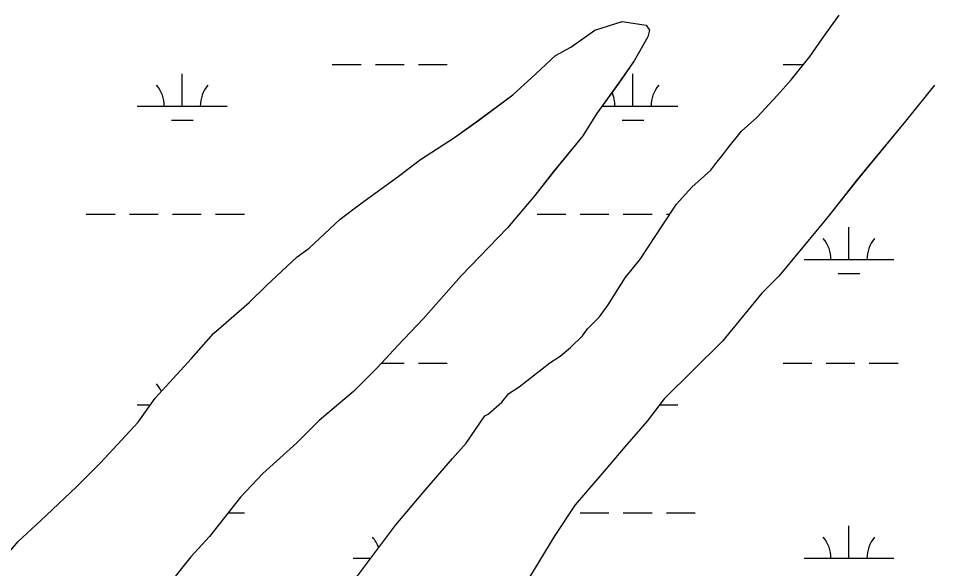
# Model space of a CAD drawing. Extents: x 3161564 to 3199464, y 849354 to 874788.
# Drawn here: x 3193536 to 3194556, y 862312 to 862925 of the extents above; entities that cross this region are included whole.
import ezdxf

# ---------------------------------------------------------------- set-up
doc = ezdxf.new("R2010")
doc.units = 0
for name, color, linetype in [('V-SITE-VEGE', 7, 'Continuous'), ('V-TOPO-SHOR', 7, 'Continuous'), ('V-WETL-SWMP', 7, 'Continuous')]:
    doc.layers.add(name, color=color, linetype=linetype)

msp = doc.modelspace()

# ---------------------------------------------------------------- linework, layer by layer
at = {"layer": 'V-SITE-VEGE'}
for p, q in [((3194177.9, 862912.4), (3194208.4, 862921.9)), ((3194208.4, 862921.9), (3194235, 862918)), ((3194430.9, 862902.5), (3194449.9, 862929.1)), ((3194151.3, 862893.5), (3194177.9, 862912.4)), ((3194235, 862918), (3194238.8, 862912.3)), ((3194238.8, 862912.3), (3194236.9, 862904.7)), ((3194236.9, 862904.7), (3194221.6, 862878.1)), ((3194417.5, 862883.5), (3194430.9, 862902.5)), ((3194134.1, 862884), (3194151.3, 862893.5)), ((3194107.5, 862859.3), (3194134.1, 862884)), ((3194396.6, 862856.9), (3194417.5, 862883.5)), ((3194221.6, 862878.1), (3194204.5, 862853.4)), ((3194086.5, 862840.3), (3194107.5, 862859.3)), ((3194204.5, 862853.4), (3194179.7, 862819.2)), ((3194381.3, 862839.8), (3194396.6, 862856.9)), ((3194556.3, 862850.9), (3194523.9, 862811)), ((3194048.4, 862811.8), (3194086.5, 862840.3)), ((3194358.4, 862815.1), (3194381.3, 862839.8)), ((3194179.7, 862819.2), (3194164.4, 862794.5)), ((3194021.8, 862792.9), (3194048.4, 862811.8)), ((3194341.3, 862799.9), (3194358.4, 862815.1)), ((3194523.9, 862811), (3194470.6, 862746.5)), ((3194326.1, 862780.9), (3194341.3, 862799.9)), ((3193983.7, 862768.2), (3194021.8, 862792.9)), ((3194164.4, 862794.5), (3194132, 862754.6)), ((3194320.3, 862773.3), (3194326.1, 862780.9)), ((3193958.9, 862749.2), (3193983.7, 862768.2)), ((3194312.7, 862763.9), (3194320.3, 862773.3)), ((3194307, 862756.3), (3194312.7, 862763.9)), ((3193917, 862718.9), (3193958.9, 862749.2)), ((3194132, 862754.6), (3194111, 862728.1)), ((3194286, 862737.3), (3194307, 862756.3)), ((3194268.9, 862718.3), (3194286, 862737.3)), ((3194470.6, 862746.5), (3194436.2, 862702.8)), ((3194111, 862728.1), (3194080.6, 862692)), ((3193894.2, 862701.8), (3193917, 862718.9)), ((3194253.6, 862695.5), (3194268.9, 862718.3)), ((3193859.9, 862669.5), (3193894.2, 862701.8)), ((3194436.2, 862702.8), (3194382.9, 862638.2)), ((3194080.6, 862692), (3194029.1, 862638.8)), ((3194228.9, 862657.5), (3194253.6, 862695.5)), ((3193846.6, 862660), (3193859.9, 862669.5)), ((3193812.3, 862627.7), (3193846.6, 862660)), ((3194211.7, 862636.6), (3194228.9, 862657.5)), ((3194029.1, 862638.8), (3193987.2, 862591.3)), ((3194192.6, 862606.2), (3194211.7, 862636.6)), ((3194382.9, 862638.2), (3194363.8, 862619.2)), ((3193793.2, 862608.8), (3193812.3, 862627.7)), ((3194363.8, 862619.2), (3194320, 862566)), ((3193753.2, 862574.6), (3193793.2, 862608.8)), ((3194183.1, 862592.9), (3194192.6, 862606.2)), ((3193987.2, 862591.3), (3193958.6, 862560.9)), ((3194169.8, 862579.6), (3194183.1, 862592.9)), ((3193728.4, 862546.1), (3193753.2, 862574.6)), ((3194164, 862572), (3194169.8, 862579.6)), ((3194150.7, 862558.7), (3194164, 862572)), ((3194320, 862566), (3194255.2, 862501.5)), ((3193958.6, 862560.9), (3193935.7, 862536.2)), ((3194139.3, 862549.2), (3194150.7, 862558.7)), ((3193688.4, 862502.4), (3193728.4, 862546.1)), ((3194127.8, 862541.6), (3194139.3, 862549.2)), ((3193935.7, 862536.2), (3193909.1, 862509.7)), ((3194093.6, 862515.1), (3194127.8, 862541.6)), ((3194082.1, 862507.5), (3194093.6, 862515.1)), ((3193669.4, 862475.8), (3193688.4, 862502.4)), ((3193909.1, 862509.7), (3193871, 862477.4)), ((3194074.5, 862498), (3194082.1, 862507.5)), ((3194059.3, 862484.7), (3194074.5, 862498)), ((3194255.2, 862501.5), (3194236.2, 862476.8)), ((3194034.5, 862452.4), (3194055.5, 862482.8)), ((3194055.5, 862482.8), (3194059.3, 862484.7)), ((3193627.4, 862430.3), (3193669.4, 862475.8)), ((3193871, 862477.4), (3193846.2, 862452.7)), ((3194236.2, 862476.8), (3194211.4, 862448.3)), ((3193846.2, 862452.7), (3193808.1, 862418.5)), ((3194019.3, 862435.3), (3194034.5, 862452.4)), ((3194211.4, 862448.3), (3194190.4, 862423.6)), ((3193986.9, 862397.3), (3194019.3, 862435.3)), ((3193600.8, 862403.7), (3193627.4, 862430.3)), ((3194190.4, 862423.6), (3194156.1, 862383.7)), ((3193808.1, 862418.5), (3193783.3, 862392)), ((3193560.8, 862365.7), (3193600.8, 862403.7)), ((3193783.3, 862392), (3193749, 862348.3)), ((3193956.4, 862361.2), (3193986.9, 862397.3)), ((3194156.1, 862383.7), (3194133.2, 862349.5)), ((3193536, 862342.9), (3193560.8, 862365.7)), ((3193910.6, 862300.4), (3193956.4, 862361.2)), ((3194133.2, 862349.5), (3194098.9, 862292.5)), ((3193513.1, 862316.3), (3193536, 862342.9)), ((3193749, 862348.3), (3193728.1, 862325.5)), ((3193728.1, 862325.5), (3193697.6, 862287.5))]:
    msp.add_line(p, q, dxfattribs=at)
at = {"layer": 'V-TOPO-SHOR'}
for p, q in [((3194177.9, 862912.4), (3194208.4, 862921.9)), ((3194208.4, 862921.9), (3194235, 862918)), ((3194430.9, 862902.5), (3194449.9, 862929.1)), ((3194151.3, 862893.5), (3194177.9, 862912.4)), ((3194235, 862918), (3194238.8, 862912.3)), ((3194238.8, 862912.3), (3194236.9, 862904.7)), ((3194236.9, 862904.7), (3194221.6, 862878.1)), ((3194417.5, 862883.5), (3194430.9, 862902.5)), ((3194134.1, 862884), (3194151.3, 862893.5)), ((3194107.5, 862859.3), (3194134.1, 862884)), ((3194396.6, 862856.9), (3194417.5, 862883.5)), ((3194221.6, 862878.1), (3194204.4, 862853.4)), ((3194086.5, 862840.3), (3194107.5, 862859.3)), ((3194204.4, 862853.4), (3194179.7, 862819.2)), ((3194381.3, 862839.8), (3194396.6, 862856.9)), ((3194556.3, 862850.9), (3194523.9, 862811.1)), ((3194048.4, 862811.9), (3194086.5, 862840.3)), ((3194358.4, 862815.1), (3194381.3, 862839.8)), ((3194179.7, 862819.2), (3194164.4, 862794.5)), ((3194021.8, 862792.9), (3194048.4, 862811.9)), ((3194341.3, 862799.9), (3194358.4, 862815.1)), ((3194523.9, 862811.1), (3194470.5, 862746.5)), ((3194326.1, 862781), (3194341.3, 862799.9)), ((3193983.7, 862768.2), (3194021.8, 862792.9)), ((3194164.4, 862794.5), (3194132, 862754.7)), ((3194320.3, 862773.4), (3194326.1, 862781)), ((3193958.9, 862749.2), (3193983.7, 862768.2)), ((3194312.7, 862763.9), (3194320.3, 862773.4)), ((3194307, 862756.3), (3194312.7, 862763.9)), ((3193917, 862718.9), (3193958.9, 862749.2)), ((3194132, 862754.7), (3194111, 862728.1)), ((3194286, 862737.3), (3194307, 862756.3)), ((3194268.9, 862718.3), (3194286, 862737.3)), ((3194470.5, 862746.5), (3194436.2, 862702.8)), ((3194111, 862728.1), (3194080.5, 862692)), ((3193894.2, 862701.8), (3193917, 862718.9)), ((3194253.6, 862695.5), (3194268.9, 862718.3)), ((3193859.9, 862669.5), (3193894.2, 862701.8)), ((3194436.2, 862702.8), (3194382.9, 862638.2)), ((3194080.5, 862692), (3194029.1, 862638.8)), ((3194228.8, 862657.5), (3194253.6, 862695.5)), ((3193846.6, 862660), (3193859.9, 862669.5)), ((3193812.3, 862627.8), (3193846.6, 862660)), ((3194211.7, 862636.6), (3194228.8, 862657.5)), ((3194029.1, 862638.8), (3193987.2, 862591.3)), ((3194192.6, 862606.2), (3194211.7, 862636.6)), ((3194382.9, 862638.2), (3194363.8, 862619.2)), ((3193793.2, 862608.8), (3193812.3, 862627.8)), ((3194363.8, 862619.2), (3194320, 862566)), ((3193753.2, 862574.6), (3193793.2, 862608.8)), ((3194183.1, 862592.9), (3194192.6, 862606.2)), ((3193987.2, 862591.3), (3193958.6, 862560.9)), ((3194169.8, 862579.6), (3194183.1, 862592.9)), ((3193728.4, 862546.1), (3193753.2, 862574.6)), ((3194164, 862572), (3194169.8, 862579.6)), ((3194150.7, 862558.7), (3194164, 862572)), ((3194320, 862566), (3194255.2, 862501.5)), ((3193958.6, 862560.9), (3193935.7, 862536.3)), ((3194139.3, 862549.2), (3194150.7, 862558.7)), ((3193688.4, 862502.4), (3193728.4, 862546.1)), ((3194127.8, 862541.6), (3194139.3, 862549.2)), ((3193935.7, 862536.3), (3193909.1, 862509.7)), ((3194093.6, 862515.1), (3194127.8, 862541.6)), ((3194082.1, 862507.5), (3194093.6, 862515.1)), ((3193669.4, 862475.8), (3193688.4, 862502.4)), ((3193909.1, 862509.7), (3193871, 862477.4)), ((3194074.5, 862498), (3194082.1, 862507.5)), ((3194059.3, 862484.7), (3194074.5, 862498)), ((3194255.2, 862501.5), (3194236.1, 862476.8)), ((3194034.5, 862452.4), (3194055.5, 862482.8)), ((3194055.5, 862482.8), (3194059.3, 862484.7)), ((3193627.4, 862430.3), (3193669.4, 862475.8)), ((3193871, 862477.4), (3193846.2, 862452.7)), ((3194236.1, 862476.8), (3194211.4, 862448.3)), ((3193846.2, 862452.7), (3193808.1, 862418.5)), ((3194019.3, 862435.3), (3194034.5, 862452.4)), ((3194211.4, 862448.3), (3194190.4, 862423.6)), ((3193986.9, 862397.3), (3194019.3, 862435.3)), ((3193600.8, 862403.7), (3193627.4, 862430.3)), ((3194190.4, 862423.6), (3194156.1, 862383.7)), ((3193808.1, 862418.5), (3193783.3, 862392)), ((3193560.8, 862365.7), (3193600.8, 862403.7)), ((3193783.3, 862392), (3193749, 862348.3)), ((3193956.4, 862361.2), (3193986.9, 862397.3)), ((3194156.1, 862383.7), (3194133.2, 862349.5)), ((3193536, 862342.9), (3193560.8, 862365.7)), ((3193910.6, 862300.5), (3193956.4, 862361.2)), ((3194133.2, 862349.5), (3194098.9, 862292.5)), ((3193749, 862348.3), (3193728.1, 862325.5)), ((3193728.1, 862325.5), (3193697.6, 862287.5))]:
    msp.add_line(p, q, dxfattribs=at)
at = {"layer": 'V-WETL-SWMP'}
for p, q in [((3194177.9, 862912.4), (3194208.4, 862921.9)), ((3194208.4, 862921.9), (3194235, 862918)), ((3194430.9, 862902.5), (3194449.9, 862929.1)), ((3194151.3, 862893.5), (3194177.9, 862912.4)), ((3194235, 862918), (3194238.8, 862912.3)), ((3194238.8, 862912.3), (3194236.9, 862904.7)), ((3194236.9, 862904.7), (3194221.6, 862878.1)), ((3194417.5, 862883.5), (3194430.9, 862902.5)), ((3194134.1, 862884), (3194151.3, 862893.5)), ((3194107.5, 862859.3), (3194134.1, 862884)), ((3194396.6, 862856.9), (3194417.5, 862883.5)), ((3193885.6, 862873.9), (3193917.6, 862873.9)), ((3193933.6, 862873.9), (3193965.6, 862873.9)), ((3193981.6, 862873.9), (3194013.6, 862873.9)), ((3194221.6, 862878.1), (3194204.4, 862853.4)), ((3194387.5, 862873.9), (3194410, 862873.9)), ((3193718.5, 862827.5), (3193718.5, 862863.5)), ((3194086.5, 862840.3), (3194107.5, 862859.3)), ((3194220.4, 862827.5), (3194220.4, 862863.5)), ((3194204.4, 862853.4), (3194179.7, 862819.2)), ((3194381.3, 862839.8), (3194396.6, 862856.9)), ((3194556.3, 862850.9), (3194523.9, 862811.1)), ((3194048.4, 862811.9), (3194086.5, 862840.3)), ((3194358.4, 862815.1), (3194381.3, 862839.8)), ((3193668.5, 862827.5), (3193768.5, 862827.5)), ((3194179.7, 862819.2), (3194164.4, 862794.5)), ((3194185.6, 862827.5), (3194270.4, 862827.5)), ((3193706.5, 862812.1), (3193730.5, 862812.1)), ((3194021.8, 862792.9), (3194048.4, 862811.9)), ((3194208.4, 862812.1), (3194232.4, 862812.1)), ((3194341.3, 862799.9), (3194358.4, 862815.1)), ((3194523.9, 862811.1), (3194470.5, 862746.5)), ((3194326.1, 862781), (3194341.3, 862799.9)), ((3193983.7, 862768.2), (3194021.8, 862792.9)), ((3194164.4, 862794.5), (3194132, 862754.7)), ((3194320.3, 862773.4), (3194326.1, 862781)), ((3193958.9, 862749.2), (3193983.7, 862768.2)), ((3194312.7, 862763.9), (3194320.3, 862773.4)), ((3194307, 862756.3), (3194312.7, 862763.9)), ((3193917, 862718.9), (3193958.9, 862749.2)), ((3194132, 862754.7), (3194111, 862728.1)), ((3194286, 862737.3), (3194307, 862756.3)), ((3194268.9, 862718.3), (3194286, 862737.3)), ((3194470.5, 862746.5), (3194436.2, 862702.8)), ((3194111, 862728.1), (3194080.5, 862692)), ((3193894.2, 862701.8), (3193917, 862718.9)), ((3194253.6, 862695.5), (3194268.9, 862718.3)), ((3193611.7, 862707.4), (3193643.7, 862707.4)), ((3193659.7, 862707.4), (3193691.7, 862707.4)), ((3193707.7, 862707.4), (3193739.7, 862707.4)), ((3193755.7, 862707.4), (3193787.7, 862707.4)), ((3194113.6, 862707.4), (3194145.6, 862707.4)), ((3194161.6, 862707.4), (3194193.6, 862707.4)), ((3194209.6, 862707.4), (3194241.6, 862707.4)), ((3194257.6, 862707.4), (3194261.6, 862707.4)), ((3193859.9, 862669.5), (3193894.2, 862701.8)), ((3194436.2, 862702.8), (3194382.9, 862638.2)), ((3194080.5, 862692), (3194029.1, 862638.8)), ((3194228.8, 862657.5), (3194253.6, 862695.5)), ((3194460.9, 862656.7), (3194460.9, 862692.7)), ((3193846.6, 862660), (3193859.9, 862669.5)), ((3193812.3, 862627.8), (3193846.6, 862660)), ((3194211.7, 862636.6), (3194228.8, 862657.5)), ((3194410.9, 862656.7), (3194510.9, 862656.7)), ((3194029.1, 862638.8), (3193987.2, 862591.3)), ((3194192.6, 862606.2), (3194211.7, 862636.6)), ((3194382.9, 862638.2), (3194363.8, 862619.2)), ((3194448.9, 862641.2), (3194472.9, 862641.2)), ((3193793.2, 862608.8), (3193812.3, 862627.8)), ((3194363.8, 862619.2), (3194320, 862566)), ((3193753.2, 862574.6), (3193793.2, 862608.8)), ((3194183.1, 862592.9), (3194192.6, 862606.2)), ((3193987.2, 862591.3), (3193958.6, 862560.9)), ((3194169.8, 862579.6), (3194183.1, 862592.9)), ((3193728.4, 862546.1), (3193753.2, 862574.6)), ((3194164, 862572), (3194169.8, 862579.6)), ((3194150.7, 862558.7), (3194164, 862572)), ((3194320, 862566), (3194255.2, 862501.5)), ((3193958.6, 862560.9), (3193935.7, 862536.3)), ((3194139.3, 862549.2), (3194150.7, 862558.7)), ((3193688.4, 862502.4), (3193728.4, 862546.1)), ((3194127.8, 862541.6), (3194139.3, 862549.2)), ((3193935.7, 862536.3), (3193909.1, 862509.7)), ((3193940.4, 862541.2), (3193965.6, 862541.2)), ((3193981.6, 862541.2), (3194013.6, 862541.2)), ((3194093.6, 862515.1), (3194127.8, 862541.6)), ((3194387.5, 862541.2), (3194419.5, 862541.2)), ((3194435.5, 862541.2), (3194467.5, 862541.2)), ((3194483.5, 862541.2), (3194515.5, 862541.2)), ((3194082.1, 862507.5), (3194093.6, 862515.1)), ((3193669.4, 862475.8), (3193688.4, 862502.4)), ((3193909.1, 862509.7), (3193871, 862477.4)), ((3194074.5, 862498), (3194082.1, 862507.5)), ((3193668.5, 862494.8), (3193683, 862494.8)), ((3194059.3, 862484.7), (3194074.5, 862498)), ((3194255.2, 862501.5), (3194236.1, 862476.8)), ((3194250.1, 862494.8), (3194270.4, 862494.8)), ((3194034.5, 862452.4), (3194055.5, 862482.8)), ((3194055.5, 862482.8), (3194059.3, 862484.7)), ((3193627.4, 862430.3), (3193669.4, 862475.8)), ((3193871, 862477.4), (3193846.2, 862452.7)), ((3194236.1, 862476.8), (3194211.4, 862448.3)), ((3193846.2, 862452.7), (3193808.1, 862418.5)), ((3194019.3, 862435.3), (3194034.5, 862452.4)), ((3194211.4, 862448.3), (3194190.4, 862423.6)), ((3193986.9, 862397.3), (3194019.3, 862435.3)), ((3193600.8, 862403.7), (3193627.4, 862430.3)), ((3194190.4, 862423.6), (3194156.1, 862383.7)), ((3193808.1, 862418.5), (3193783.3, 862392)), ((3193560.8, 862365.7), (3193600.8, 862403.7)), ((3193783.3, 862392), (3193749, 862348.3)), ((3193956.4, 862361.2), (3193986.9, 862397.3)), ((3194156.1, 862383.7), (3194133.2, 862349.5)), ((3193769.8, 862374.7), (3193787.7, 862374.7)), ((3194161.6, 862374.7), (3194193.6, 862374.7)), ((3194209.6, 862374.7), (3194241.6, 862374.7)), ((3194257.6, 862374.7), (3194289.6, 862374.7)), ((3193536, 862342.9), (3193560.8, 862365.7)), ((3193910.6, 862300.5), (3193956.4, 862361.2)), ((3194460.9, 862324), (3194460.9, 862360)), ((3194133.2, 862349.5), (3194098.9, 862292.5)), ((3193749, 862348.3), (3193728.1, 862325.5)), ((3193728.1, 862325.5), (3193697.6, 862287.5)), ((3193909, 862324), (3193928.3, 862324)), ((3194410.9, 862324), (3194510.9, 862324))]:
    msp.add_line(p, q, dxfattribs=at)
for centre, start, end in [((3193663.3, 862828), 359.2282, 40.7718), ((3193773.8, 862828), 139.2282, 180.7718), ((3194275.7, 862828), 139.2282, 180.7718), ((3194165.2, 862828), 359.2282, 25.5004), ((3194405.6, 862657.2), 359.2282, 40.7718), ((3194516.1, 862657.2), 139.2282, 180.7718), ((3193663.3, 862495.3), 24.5921, 40.7718), ((3193903.7, 862324.5), 18.5767, 40.7718), ((3194405.6, 862324.5), 359.2282, 40.7718), ((3194516.1, 862324.5), 139.2282, 180.7718)]:
    msp.add_arc(centre, 35.2, start, end, dxfattribs=at)

doc.saveas('drawing.dxf')
